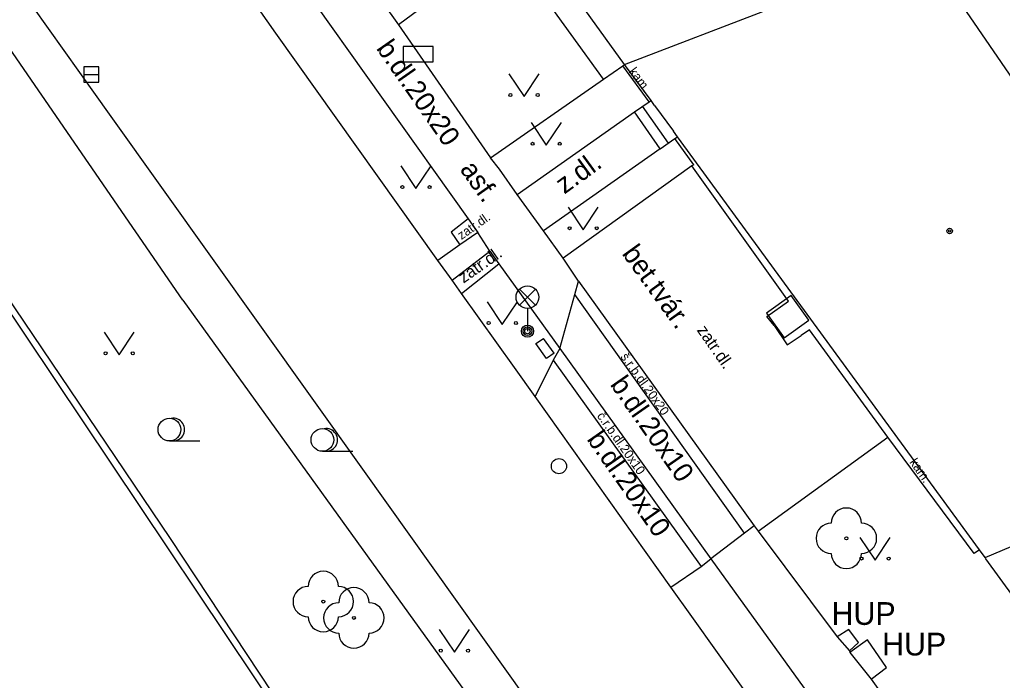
# Model space of a CAD drawing. Extents: x -596229 to -595156, y -1161237 to -1159376.
# Drawn here: x -595305.12 to -595272.67, y -1160469.56 to -1160447.74 of the extents above; entities that cross this region are included whole.
import ezdxf

# ---------------------------------------------------------------- set-up
doc = ezdxf.new("R2010")
doc.units = 0
for name, color, linetype in [('Level 22', 7, 'Continuous'), ('Level 24', 7, 'Continuous'), ('Level 26', 7, 'Continuous'), ('Level 27', 7, 'Continuous'), ('Level 28', 7, 'Continuous'), ('Level 33', 7, 'Continuous'), ('Level 36', 7, 'Continuous'), ('Level 39', 7, 'Continuous'), ('plynovod - povrch.  znaky - PRIS skut. velikost', 7, 'Continuous'), ('slaboproud - povrch.  znaky a tel. budka skut. velikost', 7, 'Continuous'), ('TM - budovy zdene_ betonove - VP', 7, 'Continuous'), ('TM - chodniky - VP', 7, 'Continuous'), ('TM - horni hrana svahu', 7, 'Continuous'), ('TM - komunikace - VP', 7, 'Continuous'), ('TM - plot drateny_ kovovy - VP', 7, 'Continuous'), ('TM - plot dreveny - VP', 7, 'Continuous'), ('TM - podezdivka plotu - VP', 7, 'Continuous'), ('TM - popis objektu', 7, 'Continuous'), ('TM - popis povrchu', 7, 'Continuous'), ('TM - rozhrani mezi zpev. plochami mezi sebou - VP', 7, 'Continuous'), ('TM - rozhrani ploch obecne - VP', 7, 'Continuous'), ('TM - schody - VP', 7, 'Continuous'), ('TM - vjezd na pozemek', 7, 'Continuous'), ('TM - vstup do budovy - zdene_ betonove', 7, 'Continuous')]:
    doc.layers.add(name, color=color, linetype=linetype)

msp = doc.modelspace()

# ---------------------------------------------------------------- linework, layer by layer
at = {"layer": 'Level 22'}
for centre in [(-595277.82, -1160464.87), (-595295.09, -1160466.96), (-595294.08, -1160467.5)]:
    msp.add_circle(centre, 0.05, dxfattribs=at)
for centre, start, end in [((-595277.82, -1160464.37), 0, 180), ((-595278.32, -1160464.87), 90, 270), ((-595277.32, -1160464.87), 270, 90), ((-595277.82, -1160465.37), 180, 0), ((-595295.09, -1160466.46), 0, 180), ((-595295.59, -1160466.96), 90, 270), ((-595294.59, -1160466.96), 270, 90), ((-595294.08, -1160467), 0, 180), ((-595294.58, -1160467.5), 90, 270), ((-595293.58, -1160467.5), 270, 90), ((-595295.09, -1160467.46), 180, 0), ((-595294.08, -1160468), 180, 0)]:
    msp.add_arc(centre, 0.5, start, end, dxfattribs=at)
at = {"layer": 'Level 24'}
msp.add_lwpolyline([(-595292.458, -1160449.129), (-595291.458, -1160449.129), (-595291.458, -1160448.629), (-595292.458, -1160448.629)], close=True, dxfattribs=at)
at = {"layer": 'Level 26'}
msp.add_lwpolyline([(-595280.457, -1160457.432), (-595279.878, -1160458.247), (-595279.063, -1160457.668), (-595279.642, -1160456.853)], close=True, dxfattribs=at)
at = {"layer": 'Level 27'}
msp.add_line((-595303, -1160449.55), (-595302.5, -1160449.55), dxfattribs=at)
msp.add_lwpolyline([(-595303, -1160449.8), (-595302.5, -1160449.8), (-595302.5, -1160449.3), (-595303, -1160449.3)], close=True, dxfattribs=at)
at = {"layer": 'Level 28'}
msp.add_circle((-595287.31, -1160462.49), 0.25, dxfattribs=at)
at = {"layer": 'Level 33'}
for p, q in [((-595288.615, -1160457.17), (-595288.085, -1160456.64)), ((-595288.615, -1160456.64), (-595288.085, -1160457.17)), ((-595288.35, -1160457.28), (-595288.35, -1160458.03))]:
    msp.add_line(p, q, dxfattribs=at)
for centre, radius in [((-595288.35, -1160456.905), 0.375), ((-595288.35, -1160458.03), 0.2), ((-595288.35, -1160458.03), 0.145), ((-595288.35, -1160458.03), 0.0876)]:
    msp.add_circle(centre, radius, dxfattribs=at)
at = {"layer": 'Level 36'}
for p, q in [((-595300.17, -1160461.655), (-595299.17, -1160461.655)), ((-595295.12, -1160461.995), (-595294.12, -1160461.995))]:
    msp.add_line(p, q, dxfattribs=at)
for points in [[(-595288.96, -1160449.53), (-595288.46, -1160450.28), (-595287.96, -1160449.53)], [(-595288.23, -1160451.14), (-595287.73, -1160451.89), (-595287.23, -1160451.14)], [(-595292.53, -1160452.57), (-595292.03, -1160453.32), (-595291.53, -1160452.57)], [(-595287.01, -1160453.93), (-595286.51, -1160454.68), (-595286.01, -1160453.93)], [(-595289.68, -1160457.06), (-595289.18, -1160457.81), (-595288.68, -1160457.06)], [(-595302.33, -1160458.06), (-595301.83, -1160458.81), (-595301.33, -1160458.06)], [(-595277.37, -1160464.84), (-595276.87, -1160465.59), (-595276.37, -1160464.84)], [(-595291.26, -1160467.88), (-595290.76, -1160468.63), (-595290.26, -1160467.88)]]:
    msp.add_lwpolyline(points, dxfattribs=at)
for centre, radius in [((-595288.91, -1160450.23), 0.05), ((-595288.011, -1160450.23), 0.05), ((-595288.18, -1160451.84), 0.05), ((-595287.281, -1160451.84), 0.05), ((-595292.48, -1160453.27), 0.05), ((-595291.581, -1160453.27), 0.05), ((-595286.96, -1160454.63), 0.05), ((-595286.061, -1160454.63), 0.05), ((-595289.63, -1160457.76), 0.05), ((-595288.731, -1160457.76), 0.05), ((-595302.28, -1160458.76), 0.05), ((-595301.381, -1160458.76), 0.05), ((-595300.17, -1160461.28), 0.375), ((-595295.12, -1160461.62), 0.375), ((-595277.32, -1160465.54), 0.05), ((-595276.421, -1160465.54), 0.05), ((-595291.21, -1160468.58), 0.05), ((-595290.311, -1160468.58), 0.05)]:
    msp.add_circle(centre, radius, dxfattribs=at)
for centre in [(-595300.045, -1160461.28), (-595294.995, -1160461.62)]:
    msp.add_arc(centre, 0.375, 260.4059, 99.5941, dxfattribs=at)
at = {"layer": 'Level 39'}
for radius in [0.09, 0.0398]:
    msp.add_circle((-595274.41, -1160454.72), radius, dxfattribs=at)
at = {"layer": 'plynovod - povrch.  znaky - PRIS skut. velikost'}
for points in [[(-595277.74, -1160467.88), (-595278.12, -1160468.13)], [(-595277.42, -1160468.31), (-595277.74, -1160467.88)], [(-595277.72, -1160468.59), (-595277.42, -1160468.31)], [(-595277.12, -1160468.22), (-595277.7, -1160468.64)], [(-595276.5, -1160469.14), (-595277.12, -1160468.22)], [(-595277, -1160469.52), (-595276.5, -1160469.14)]]:
    msp.add_lwpolyline(points, dxfattribs=at)
at = {"layer": 'slaboproud - povrch.  znaky a tel. budka skut. velikost'}
for points in [[(-595287.47, -1160458.76), (-595287.72, -1160458.93), (-595288.07, -1160458.44), (-595287.82, -1160458.27)], [(-595287.47, -1160458.76), (-595287.82, -1160458.27)]]:
    msp.add_lwpolyline(points, dxfattribs=at)
at = {"layer": 'TM - budovy zdene_ betonove - VP'}
for points in [[(-595285.14, -1160449.22), (-595289.25, -1160443.52)], [(-595285.14, -1160449.22), (-595275.26, -1160445.42)], [(-595275.26, -1160445.42), (-595265.7, -1160459.37)], [(-595284.27, -1160450.41), (-595285.14, -1160449.22)], [(-595284.15, -1160450.58), (-595284.27, -1160450.41)], [(-595283.39, -1160451.61), (-595283.53, -1160451.42)], [(-595273.42, -1160465.25), (-595283.39, -1160451.61)], [(-595273.24, -1160465.5), (-595263.98, -1160461.58)], [(-595273.24, -1160465.5), (-595273.42, -1160465.25)], [(-595273.22, -1160465.55), (-595273.24, -1160465.5)], [(-595265.29, -1160476.43), (-595273.22, -1160465.55)]]:
    msp.add_lwpolyline(points, dxfattribs=at)
at = {"layer": 'TM - chodniky - VP'}
for points in [[(-595295.92, -1160446.43), (-595290.31, -1160454.32)], [(-595284.82, -1160450.79), (-595284.33, -1160450.45)], [(-595284.33, -1160450.45), (-595284.27, -1160450.41)], [(-595288.69, -1160453.52), (-595284.82, -1160450.79)], [(-595283.97, -1160452.01), (-595283.48, -1160451.67)], [(-595283.48, -1160451.67), (-595283.39, -1160451.61)], [(-595283.97, -1160452.01), (-595287.82, -1160454.71)], [(-595289.27, -1160452.68), (-595289.57, -1160452.3)], [(-595288.69, -1160453.52), (-595289.27, -1160452.68)], [(-595290.31, -1160454.32), (-595289.99, -1160454.77)], [(-595289.99, -1160454.77), (-595290.58, -1160455.18)], [(-595287.17, -1160455.62), (-595287.82, -1160454.71)], [(-595290.58, -1160455.18), (-595291.31, -1160455.69)], [(-595290.84, -1160456.34), (-595289.59, -1160455.39)], [(-595289.59, -1160455.39), (-595289.29, -1160455.81)], [(-595286.66, -1160456.38), (-595287.17, -1160455.62)], [(-595289.29, -1160455.81), (-595287.28, -1160458.6)], [(-595286.66, -1160456.38), (-595280.86, -1160464.46)], [(-595287.28, -1160458.6), (-595287.5, -1160458.99)], [(-595287.5, -1160458.99), (-595288.09, -1160460.19)], [(-595280.86, -1160464.46), (-595280.73, -1160464.63)], [(-595280.73, -1160464.63), (-595278.12, -1160468.13)], [(-595283.61, -1160466.49), (-595282.61, -1160465.8)], [(-595282.61, -1160465.8), (-595282.29, -1160465.55)], [(-595282.29, -1160465.55), (-595271.71, -1160480.23)], [(-595278.12, -1160468.13), (-595277.72, -1160468.59)], [(-595277.72, -1160468.59), (-595277.7, -1160468.64)], [(-595277.7, -1160468.64), (-595277, -1160469.52)], [(-595277, -1160469.52), (-595269.87, -1160479.53)]]:
    msp.add_lwpolyline(points, dxfattribs=at)
at = {"layer": 'TM - horni hrana svahu'}
for points in [[(-595299.73, -1160457.01), (-595309.05, -1160443.45)], [(-595299.73, -1160457.01), (-595281.61, -1160482.14)]]:
    msp.add_lwpolyline(points, dxfattribs=at)
at = {"layer": 'TM - komunikace - VP'}
for points in [[(-595307.81, -1160442.94), (-595302.1, -1160450.94)], [(-595296.66, -1160448.19), (-595297.23, -1160447.37)], [(-595291.31, -1160455.69), (-595296.66, -1160448.19)], [(-595302.1, -1160450.94), (-595293.79, -1160462.59)], [(-595290.84, -1160456.34), (-595291.31, -1160455.69)], [(-595290.53, -1160456.78), (-595290.84, -1160456.34)], [(-595288.78, -1160459.23), (-595290.53, -1160456.78)], [(-595288.09, -1160460.19), (-595288.78, -1160459.23)], [(-595283.61, -1160466.49), (-595288.09, -1160460.19)], [(-595293.79, -1160462.59), (-595288.36, -1160470.22)], [(-595283.56, -1160466.56), (-595283.61, -1160466.49)], [(-595282.98, -1160467.38), (-595283.56, -1160466.56)], [(-595276.28, -1160476.78), (-595282.98, -1160467.38)]]:
    msp.add_lwpolyline(points, dxfattribs=at)
at = {"layer": 'TM - plot drateny_ kovovy - VP'}
msp.add_lwpolyline([(-595311.49, -1160448.37), (-595287.99, -1160483.49)], dxfattribs=at)
at = {"layer": 'TM - plot dreveny - VP'}
for points in [[(-595292.61, -1160447.91), (-595289.57, -1160452.3)], [(-595285.84, -1160449.71), (-595285.2, -1160449.26)], [(-595285.2, -1160449.26), (-595285.14, -1160449.22)], [(-595289.57, -1160452.3), (-595285.84, -1160449.71)]]:
    msp.add_lwpolyline(points, dxfattribs=at)
at = {"layer": 'TM - podezdivka plotu - VP'}
for points in [[(-595300.14, -1160464.88), (-595307.39, -1160454.14)], [(-595292.58, -1160476.31), (-595300.14, -1160464.88)]]:
    msp.add_lwpolyline(points, dxfattribs=at)
at = {"layer": 'TM - rozhrani mezi zpev. plochami mezi sebou - VP'}
for points in [[(-595289.59, -1160455.39), (-595289.99, -1160454.77)], [(-595286.78, -1160456.82), (-595286.66, -1160456.38)], [(-595287.28, -1160458.6), (-595286.78, -1160456.82)], [(-595281.18, -1160464.7), (-595286.78, -1160456.82)], [(-595287.28, -1160458.6), (-595282.29, -1160465.55)], [(-595287.5, -1160458.99), (-595282.61, -1160465.8)], [(-595280.86, -1160464.46), (-595281.18, -1160464.7)], [(-595281.18, -1160464.7), (-595282.29, -1160465.55)]]:
    msp.add_lwpolyline(points, dxfattribs=at)
at = {"layer": 'TM - rozhrani ploch obecne - VP'}
for points in [[(-595285.84, -1160449.71), (-595289.04, -1160445.27), (-595292.61, -1160447.91)], [(-595284.33, -1160450.45), (-595285.2, -1160449.26)], [(-595283.97, -1160452.01), (-595284.82, -1160450.79)], [(-595282.86, -1160452.53), (-595283.48, -1160451.67)], [(-595282.92, -1160452.57), (-595287.17, -1160455.62)], [(-595282.86, -1160452.53), (-595282.92, -1160452.57)], [(-595279.73, -1160457.04), (-595282.92, -1160452.57)], [(-595287.82, -1160454.71), (-595288.69, -1160453.52)], [(-595290.31, -1160454.32), (-595290.87, -1160454.76)], [(-595290.87, -1160454.76), (-595290.58, -1160455.18)], [(-595290.53, -1160456.78), (-595289.29, -1160455.81)], [(-595280.45, -1160457.54), (-595279.73, -1160457.04)], [(-595280.2, -1160457.84), (-595280.45, -1160457.54)], [(-595280.2, -1160457.84), (-595279.77, -1160458.48)], [(-595279.04, -1160457.99), (-595279.31, -1160458.17)], [(-595276.45, -1160461.53), (-595279.04, -1160457.99)], [(-595279.77, -1160458.48), (-595279.31, -1160458.17)], [(-595280.73, -1160464.63), (-595276.45, -1160461.53)], [(-595273.6, -1160465.37), (-595276.45, -1160461.53)], [(-595273.42, -1160465.25), (-595273.6, -1160465.37)]]:
    msp.add_lwpolyline(points, dxfattribs=at)
at = {"layer": 'TM - schody - VP'}
msp.add_lwpolyline([(-595283.69, -1160451.82), (-595284.55, -1160450.6)], dxfattribs=at)
at = {"layer": 'TM - vjezd na pozemek'}
msp.add_lwpolyline([(-595293.14, -1160447.17), (-595292.61, -1160447.91)], dxfattribs=at)
at = {"layer": 'TM - vstup do budovy - zdene_ betonove'}
msp.add_lwpolyline([(-595284.15, -1160450.58), (-595283.53, -1160451.42)], dxfattribs=at)

# ---------------------------------------------------------------- texts
at = {"layer": 'TM - popis objektu'}
for p in [(-595278.31, -1160467.73), (-595276.64, -1160468.74)]:
    msp.add_text('HUP', height=0.75, dxfattribs=at).set_placement(p)
at = {"layer": 'TM - popis povrchu'}
for s, height, rotation, p in [('b.dl.20x20', 0.65, 304.9261, (-595293.36, -1160448.69)), ('kam.', 0.3, 307, (-595285.02, -1160449.46)), ('asf.', 0.65, 305.249, (-595290.6, -1160452.69)), ('z.dl.', 0.65, 35.976, (-595287.13, -1160453.52)), ('zatr.dl.', 0.3, 34.9261, (-595290.53, -1160455.02)), ('bet.tvár.', 0.65, 305.8261, (-595285.25, -1160455.47)), ('zatr.dl.', 0.4, 34.9261, (-595290.46, -1160456.46)), ('zatr.dl.', 0.4, 304.9261, (-595282.77, -1160458)), ('š.r.b.dl.20x20', 0.3, 305.4605, (-595285.29, -1160458.88)), ('b.dl.20x10', 0.65, 304.9261, (-595285.64, -1160459.79)), ('č.r.b.dl.20x10', 0.3, 305.113, (-595286.07, -1160460.83)), ('b.dl.20x10', 0.65, 304.9261, (-595286.41, -1160461.6)), ('kam.', 0.3, 304.9261, (-595275.75, -1160462.36))]:
    msp.add_text(s, height=height, rotation=rotation, dxfattribs=at).set_placement(p)

doc.saveas('drawing.dxf')
